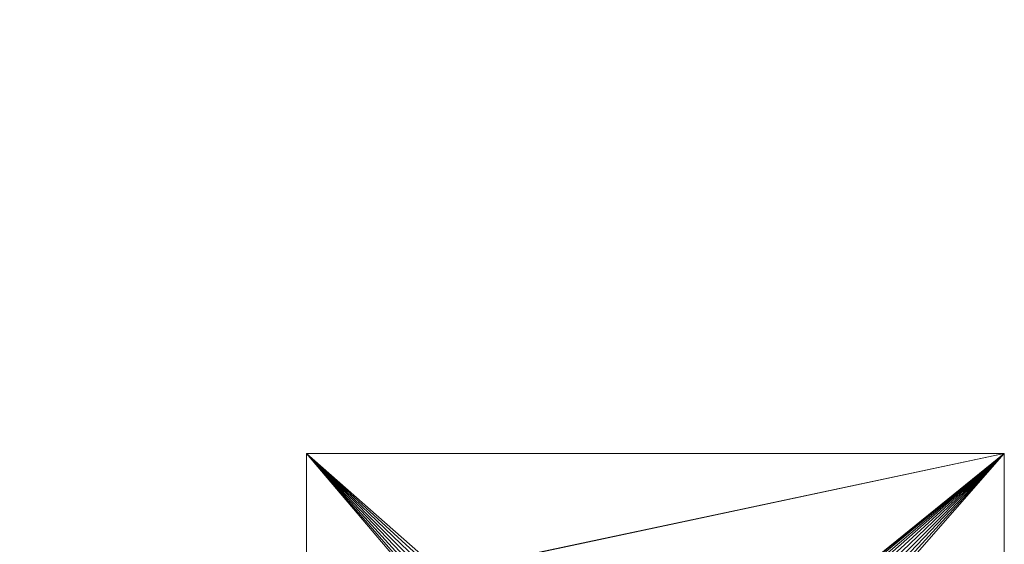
# Model space of a CAD drawing. Header units: millimetres. Extents: x -4395 to 65662, y -65530 to 6847.
# Tile 547 of 656: x 9535 to 9958, y -17139 to -16913. Entities that reach past the tile are written whole.
import ezdxf

# ---------------------------------------------------------------- set-up
doc = ezdxf.new("R2010")
doc.units = ezdxf.units.MM
doc.layers.add('COTAS_O', color=1, linetype='Continuous', lineweight=0)
doc.layers.add('superior_mezcladora', color=7, linetype='Continuous', lineweight=0)
doc.dimstyles.new('R19_100', dxfattribs={"dimtxt": 250, "dimasz": 150, "dimexe": 150, "dimexo": 80, "dimgap": 100, "dimtad": 1, "dimtih": 1, "dimtoh": 1, "dimdsep": 46, "dimcen": 0.09, "dimadec": 0, "dimazin": 0, "dimtfac": 1, "dimtdec": 4, "dimtofl": 0, "dimtmove": 0, "dimatfit": 3, "dimfxl": 1, "dimtolj": 1, "dimtzin": 0, "dimarcsym": 0})

# ---------------------------------------------------------------- blocks, each defined once
blk = doc.blocks.new('DIM_R33_37')
at = {"layer": 'COTAS_O'}
for p, q in [((9108.38, -17350), (9063.38, -17500)), ((9808.38, -17350), (9108.38, -17350)), ((9108.38, -18650), (9108.38, -17350)), ((9108.38, -17350), (9153.38, -17500)), ((9108.38, -18650), (9063.38, -18500)), ((9108.38, -18650), (9153.38, -18500)), ((9808.38, -18650), (9108.38, -18650))]:
    blk.add_line(p, q, dxfattribs=at)
blk.add_text('1300 O', height=250, rotation=90, dxfattribs=at).set_placement((9008.38, -18000))

msp = doc.modelspace()

# ---------------------------------------------------------------- linework, layer by layer
at = {"layer": 'superior_mezcladora'}
for p, q in [((9658.381, -17400), (9658.381, -17100)), ((9658.381, -17100), (9709.381, -17160)), ((9658.381, -17100), (9709.554, -17158.244)), ((9658.381, -17100), (9710.067, -17156.556)), ((9658.381, -17100), (9710.898, -17155)), ((9658.381, -17100), (9712.018, -17153.636)), ((9658.381, -17100), (9713.381, -17152.517)), ((9658.381, -17100), (9714.937, -17151.685)), ((9658.381, -17100), (9716.626, -17151.173)), ((9658.381, -17100), (9958.381, -17100)), ((9958.381, -17100), (9716.626, -17151.173)), ((9958.381, -17100), (9718.381, -17151)), ((9958.381, -17100), (9893.381, -17152.517)), ((9958.381, -17100), (9894.937, -17151.685)), ((9958.381, -17100), (9896.626, -17151.173)), ((9958.381, -17100), (9898.381, -17151)), ((9958.381, -17100), (9900.137, -17151.173)), ((9958.381, -17100), (9901.826, -17151.685)), ((9958.381, -17100), (9903.382, -17152.517)), ((9958.381, -17100), (9904.745, -17153.636)), ((9958.381, -17100), (9905.865, -17155)), ((9958.381, -17100), (9906.696, -17156.556)), ((9958.381, -17100), (9907.209, -17158.244)), ((9958.381, -17100), (9958.381, -17400))]:
    msp.add_line(p, q, dxfattribs=at)

# ---------------------------------------------------------------- dimensions: what is measured, and where the dimension line sits
at = {"layer": 'COTAS_O'}
dim = msp.add_aligned_dim(p1=(9808.381, -18650), p2=(9808.381, -17350), distance=700, text='<> O', dimstyle='R19_100', dxfattribs=at)
dim.commit()
dim.dimension.update_dxf_attribs({"geometry": 'DIM_R33_37', "text_midpoint": (9108.381, -18000)})

doc.saveas('drawing.dxf')
